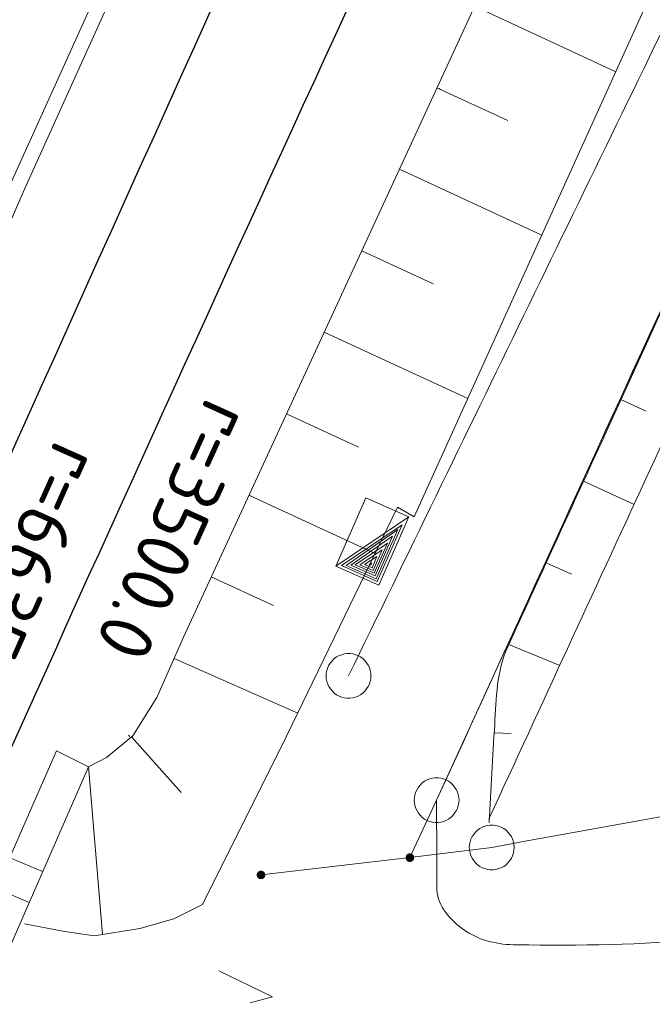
# Model space of a CAD drawing. Header units: metres. Extents: x 3425540 to 3446143, y 5432760 to 5444637.
# Tile 557 of 656: x 3437221 to 3437242, y 5444389 to 5444422. Entities that reach past the tile are written whole.
import ezdxf
from ezdxf.enums import TextEntityAlignment as Align

# ---------------------------------------------------------------- set-up
doc = ezdxf.new("R2010")
doc.units = ezdxf.units.M
for name, color, linetype, lineweight in [('B_Bestand', 9, 'Continuous', 18), ('B_Böschung', 9, 'Continuous', 18), ('B_Flurgrenzen', 9, 'Continuous', 18), ('B_Gleisachse', 9, 'Continuous', 25), ('Bestand Kabeltröge', 9, 'Continuous', 18)]:
    doc.layers.add(name, color=color, linetype=linetype, lineweight=lineweight)
doc.styles.get("Standard").update_dxf_attribs({"font": 'isocpeur.ttf'})

msp = doc.modelspace()

# ---------------------------------------------------------------- linework, layer by layer
at = {"layer": 'B_Bestand'}
for p, q in [((3437212.824, 5444397.096), (3437221.719, 5444393.32)), ((3437217.094, 5444382.729), (3437223.264, 5444396.818)), ((3437212.385, 5444396.063), (3437221.28, 5444392.287))]:
    msp.add_line(p, q, dxfattribs=at)
for points in [[(3437233.976, 5444405.177), (3437232.535, 5444405.81), (3437231.529, 5444403.521), (3437232.971, 5444402.888), (3437233.976, 5444405.177), (3437231.529, 5444403.521)], [(3437231.722, 5444403.544), (3437232.921, 5444403.018), (3437233.752, 5444404.91), (3437231.722, 5444403.544)], [(3437231.876, 5444403.551), (3437232.885, 5444403.108), (3437233.606, 5444404.748), (3437231.876, 5444403.551)], [(3437232.03, 5444403.559), (3437232.85, 5444403.199), (3437233.432, 5444404.524), (3437232.03, 5444403.559)], [(3437232.184, 5444403.567), (3437232.814, 5444403.29), (3437233.258, 5444404.299), (3437232.184, 5444403.567)], [(3437232.338, 5444403.575), (3437232.779, 5444403.381), (3437233.084, 5444404.074), (3437232.338, 5444403.575)], [(3437232.491, 5444403.582), (3437232.744, 5444403.471), (3437232.91, 5444403.85), (3437232.491, 5444403.582)], [(3437232.645, 5444403.59), (3437232.708, 5444403.562), (3437232.736, 5444403.625), (3437232.645, 5444403.59)], [(3437217.094, 5444382.729), (3437215.988, 5444383.228), (3437222.194, 5444397.353), (3437223.264, 5444396.818)]]:
    msp.add_lwpolyline(points, dxfattribs=at)
for points, knots in [([(3437355.504, 5444507.367), (3437349.307, 5444505.433), (3437343.11, 5444503.498), (3437336.913, 5444501.563), (3437333.494, 5444500.496), (3437330.037, 5444499.551), (3437326.597, 5444498.554), (3437322.372, 5444497.33), (3437318.143, 5444496.12), (3437313.917, 5444494.9), (3437311.903, 5444494.319), (3437309.941, 5444493.567), (3437307.899, 5444493.073), (3437306.235, 5444492.671), (3437304.536, 5444492.477), (3437302.848, 5444492.214), (3437300.735, 5444491.885), (3437298.619, 5444491.58), (3437296.508, 5444491.246), (3437295.106, 5444491.024), (3437293.715, 5444490.734), (3437292.317, 5444490.494), (3437290.754, 5444490.227), (3437289.16, 5444490.198), (3437287.589, 5444489.957), (3437286.253, 5444489.752), (3437284.986, 5444489.307), (3437283.72, 5444488.775), (3437281.909, 5444488.015), (3437280.276, 5444487.06), (3437278.777, 5444485.766), (3437277.575, 5444484.728), (3437276.568, 5444483.601), (3437275.66, 5444482.327), (3437274.01, 5444480.014), (3437272.342, 5444477.745), (3437271.173, 5444475.188), (3437265.416, 5444462.593), (3437259.741, 5444449.967), (3437253.979, 5444437.378), (3437247.621, 5444423.488), (3437241.263, 5444409.597), (3437234.905, 5444395.706)], [0, 0, 0, 0, 0.107881, 0.107881, 0.107881, 0.167404, 0.167404, 0.167404, 0.240499, 0.240499, 0.240499, 0.275337, 0.275337, 0.275337, 0.303717, 0.303717, 0.303717, 0.339242, 0.339242, 0.339242, 0.362828, 0.362828, 0.362828, 0.389185, 0.389185, 0.389185, 0.411594, 0.411594, 0.411594, 0.443649, 0.443649, 0.443649, 0.469358, 0.469358, 0.469358, 0.516065, 0.516065, 0.516065, 0.74614, 0.74614, 0.74614, 1, 1, 1, 1]), ([(3437294.915, 5444495.051), (3437293.267, 5444494.908), (3437291.619, 5444494.765), (3437289.971, 5444494.622), (3437288.745, 5444494.516), (3437287.535, 5444494.275), (3437286.318, 5444494.084), (3437285.345, 5444493.932), (3437284.38, 5444493.758), (3437283.416, 5444493.547), (3437282.516, 5444493.35), (3437281.674, 5444492.981), (3437280.837, 5444492.579), (3437279.93, 5444492.143), (3437279.091, 5444491.638), (3437278.258, 5444491.074), (3437277.406, 5444490.497), (3437276.615, 5444489.883), (3437275.894, 5444489.139), (3437274.844, 5444488.056), (3437273.932, 5444486.893), (3437273.207, 5444485.592), (3437270.401, 5444480.559), (3437267.698, 5444475.52), (3437265.255, 5444470.326), (3437257.992, 5444454.887), (3437251.133, 5444439.268), (3437243.671, 5444423.93), (3437239.767, 5444415.907), (3437235.864, 5444407.884), (3437231.96, 5444399.86)], [0, 0, 0, 0, 0.041354, 0.041354, 0.041354, 0.072123, 0.072123, 0.072123, 0.096716, 0.096716, 0.096716, 0.119671, 0.119671, 0.119671, 0.144554, 0.144554, 0.144554, 0.170011, 0.170011, 0.170011, 0.207092, 0.207092, 0.207092, 0.350529, 0.350529, 0.350529, 0.776942, 0.776942, 0.776942, 1, 1, 1, 1]), ([(3437234.905, 5444395.706), (3437234.906, 5444394.74), (3437234.908, 5444393.773), (3437234.909, 5444392.806), (3437234.91, 5444392.26), (3437235.261, 5444391.776), (3437235.768, 5444391.409), (3437236.357, 5444390.984), (3437236.961, 5444390.879), (3437237.595, 5444390.871), (3437239.671, 5444390.847), (3437241.763, 5444390.849), (3437243.828, 5444391.086), (3437247.884, 5444391.552), (3437251.951, 5444391.95), (3437255.972, 5444392.699), (3437263.12, 5444394.031), (3437270.16, 5444395.791), (3437277.301, 5444397.099), (3437281.518, 5444397.872), (3437285.727, 5444398.714), (3437289.981, 5444399.249), (3437295.676, 5444399.966), (3437301.372, 5444400.683), (3437307.067, 5444401.399)], [0, 0, 0, 0, 0.037765, 0.037765, 0.037765, 0.059121, 0.059121, 0.059121, 0.083922, 0.083922, 0.083922, 0.165138, 0.165138, 0.165138, 0.324669, 0.324669, 0.324669, 0.608269, 0.608269, 0.608269, 0.775747, 0.775747, 0.775747, 1, 1, 1, 1])]:
    msp.add_open_spline(points, degree=3, knots=knots, dxfattribs=at)
at = {"layer": 'B_Böschung'}
for p, q in [((3437236.174, 5444422.238), (3437240.898, 5444420.052)), ((3437234.916, 5444419.514), (3437237.289, 5444418.418)), ((3437235.038, 5444419.456), (3437234.977, 5444419.485)), ((3437233.658, 5444416.791), (3437238.423, 5444414.589)), ((3437233.77, 5444416.738), (3437233.658, 5444416.79)), ((3437232.4, 5444414.067), (3437234.793, 5444412.962)), ((3437232.502, 5444414.019), (3437232.451, 5444414.043)), ((3437231.234, 5444411.3), (3437231.141, 5444411.343)), ((3437231.142, 5444411.344), (3437235.947, 5444409.124)), ((3437241.07, 5444409.093), (3437241.919, 5444408.704)), ((3437229.884, 5444408.62), (3437232.296, 5444407.506)), ((3437229.966, 5444408.581), (3437229.925, 5444408.6)), ((3437239.82, 5444406.366), (3437241.51, 5444405.592)), ((3437228.625, 5444405.897), (3437232.844, 5444403.948)), ((3437228.698, 5444405.862), (3437228.625, 5444405.896)), ((3437238.57, 5444403.638), (3437239.412, 5444403.256)), ((3437227.367, 5444403.174), (3437229.452, 5444402.21)), ((3437227.418, 5444403.149), (3437227.392, 5444403.161)), ((3437237.32, 5444400.911), (3437239.022, 5444400.208)), ((3437226.122, 5444400.444), (3437230.264, 5444398.615)), ((3437226.128, 5444400.441), (3437226.122, 5444400.443)), ((3437224.6, 5444397.873), (3437224.639, 5444397.836)), ((3437224.7, 5444397.817), (3437226.362, 5444395.965)), ((3437236.83, 5444397.957), (3437237.395, 5444397.933)), ((3437223.264, 5444396.818), (3437223.727, 5444391.223)), ((3437236.657, 5444394.962), (3437236.665, 5444395.108))]:
    msp.add_line(p, q, dxfattribs=at)
for points in [[(3437272.382, 5444498.026), (3437263.199, 5444479.919), (3437254.262, 5444460.749), (3437237.131, 5444424.308), (3437226.435, 5444401.156), (3437225.55, 5444399.142), (3437224.745, 5444397.854), (3437223.859, 5444397.129), (3437223.264, 5444396.818)], [(3437276.56, 5444495.692), (3437276.801, 5444494.403), (3437276.56, 5444493.517), (3437274.869, 5444490.215), (3437263.523, 5444468.007), (3437247.344, 5444434.281), (3437234.156, 5444405.17), (3437233.592, 5444405.493), (3437229.889, 5444397.841), (3437227.076, 5444392.219), (3437226.11, 5444391.736), (3437224.983, 5444391.414), (3437223.453, 5444391.172), (3437222.406, 5444391.333), (3437221.118, 5444391.575)]]:
    msp.add_lwpolyline(points, dxfattribs=at)
for points, knots in [([(3437236.573, 5444511.625), (3437235.987, 5444511.447), (3437235.402, 5444511.269), (3437234.816, 5444511.09), (3437233.799, 5444510.781), (3437233.092, 5444509.776), (3437232.524, 5444508.874), (3437231.98, 5444508.011), (3437231.462, 5444507.136), (3437230.92, 5444506.275), (3437230.39, 5444505.432), (3437229.841, 5444504.602), (3437229.315, 5444503.753), (3437228.816, 5444502.947), (3437228.443, 5444502.065), (3437228.169, 5444501.155), (3437227.667, 5444499.486), (3437227.25, 5444497.808), (3437226.871, 5444496.111), (3437226.542, 5444494.637), (3437226.228, 5444493.162), (3437225.954, 5444491.679), (3437225.692, 5444490.266), (3437225.683, 5444488.815), (3437225.419, 5444487.399), (3437225.125, 5444485.822), (3437224.668, 5444484.29), (3437224.2, 5444482.751), (3437223.835, 5444481.551), (3437223.459, 5444480.367), (3437222.901, 5444479.235), (3437222.084, 5444477.576), (3437221.07, 5444476.066), (3437219.998, 5444474.573), (3437218.446, 5444472.414), (3437216.921, 5444470.255), (3437215.191, 5444468.244), (3437213.542, 5444466.327), (3437211.871, 5444464.437), (3437210.149, 5444462.589), (3437207.772, 5444460.04), (3437205.407, 5444457.481), (3437202.985, 5444454.975), (3437200.269, 5444452.165), (3437197.527, 5444449.379), (3437194.811, 5444446.568), (3437191.67, 5444443.317), (3437188.528, 5444440.065), (3437185.415, 5444436.786), (3437183.645, 5444434.922), (3437181.905, 5444433.029), (3437180.156, 5444431.146), (3437178.77, 5444429.654), (3437177.423, 5444428.126), (3437176.031, 5444426.637), (3437173.877, 5444424.333), (3437171.542, 5444422.214), (3437169.231, 5444420.065), (3437167.118, 5444418.101), (3437164.962, 5444416.2), (3437162.75, 5444414.344), (3437160.822, 5444412.727), (3437158.824, 5444411.212), (3437156.715, 5444409.835), (3437154.672, 5444408.502), (3437152.588, 5444407.254), (3437150.451, 5444406.09), (3437148.019, 5444404.765), (3437145.537, 5444403.537), (3437143.117, 5444402.193), (3437140.764, 5444400.887), (3437138.441, 5444399.527), (3437136.089, 5444398.219), (3437133.093, 5444396.554), (3437130.093, 5444394.899), (3437127.033, 5444393.353), (3437123.89, 5444391.766), (3437120.646, 5444390.391), (3437117.484, 5444388.844), (3437115.335, 5444387.793), (3437113.191, 5444386.734), (3437111.066, 5444385.635), (3437110.448, 5444385.316), (3437109.846, 5444384.968), (3437109.233, 5444384.641), (3437107.625, 5444383.785), (3437105.888, 5444383.164), (3437104.344, 5444382.195), (3437103.344, 5444381.568), (3437102.358, 5444380.92), (3437101.364, 5444380.284), (3437100.525, 5444379.748), (3437099.686, 5444379.211), (3437098.843, 5444378.679), (3437098.11, 5444378.217), (3437097.288, 5444377.92), (3437096.475, 5444377.609), (3437095.394, 5444377.195), (3437094.306, 5444376.828), (3437093.19, 5444376.539), (3437092.159, 5444376.272), (3437091.089, 5444376.194), (3437090.058, 5444375.928), (3437089.722, 5444375.842), (3437089.395, 5444375.731), (3437089.065, 5444375.622), (3437088.434, 5444375.414), (3437087.778, 5444375.265), (3437087.231, 5444374.858), (3437086.635, 5444374.416), (3437086.283, 5444373.771), (3437085.78, 5444373.253), (3437085.265, 5444372.723), (3437084.827, 5444372.137), (3437084.18, 5444371.722), (3437083.172, 5444371.076), (3437082.013, 5444370.934), (3437080.887, 5444370.694), (3437080, 5444370.505), (3437079.108, 5444370.359), (3437078.223, 5444370.164), (3437077.298, 5444369.961), (3437076.36, 5444369.808), (3437075.48, 5444369.437), (3437074.918, 5444369.2), (3437074.406, 5444368.886), (3437073.875, 5444368.596), (3437073.333, 5444368.3), (3437072.71, 5444368.111), (3437072.271, 5444367.679), (3437072.074, 5444367.485), (3437071.876, 5444367.291), (3437071.679, 5444367.097)], [0, 0, 0, 0, 0.008033, 0.008033, 0.008033, 0.021976, 0.021976, 0.021976, 0.035334, 0.035334, 0.035334, 0.048409, 0.048409, 0.048409, 0.060828, 0.060828, 0.060828, 0.083607, 0.083607, 0.083607, 0.103402, 0.103402, 0.103402, 0.122267, 0.122267, 0.122267, 0.143283, 0.143283, 0.143283, 0.159677, 0.159677, 0.159677, 0.183697, 0.183697, 0.183697, 0.218457, 0.218457, 0.218457, 0.251593, 0.251593, 0.251593, 0.297317, 0.297317, 0.297317, 0.348601, 0.348601, 0.348601, 0.407924, 0.407924, 0.407924, 0.441651, 0.441651, 0.441651, 0.46838, 0.46838, 0.46838, 0.50974, 0.50974, 0.50974, 0.54755, 0.54755, 0.54755, 0.580499, 0.580499, 0.580499, 0.612418, 0.612418, 0.612418, 0.648742, 0.648742, 0.648742, 0.684053, 0.684053, 0.684053, 0.729017, 0.729017, 0.729017, 0.775203, 0.775203, 0.775203, 0.806586, 0.806586, 0.806586, 0.815706, 0.815706, 0.815706, 0.839616, 0.839616, 0.839616, 0.855099, 0.855099, 0.855099, 0.86817, 0.86817, 0.86817, 0.879535, 0.879535, 0.879535, 0.894645, 0.894645, 0.894645, 0.908602, 0.908602, 0.908602, 0.913146, 0.913146, 0.913146, 0.921836, 0.921836, 0.921836, 0.931299, 0.931299, 0.931299, 0.940984, 0.940984, 0.940984, 0.956072, 0.956072, 0.956072, 0.967952, 0.967952, 0.967952, 0.980363, 0.980363, 0.980363, 0.988288, 0.988288, 0.988288, 0.996369, 0.996369, 0.996369, 1, 1, 1, 1]), ([(3437236.66, 5444510.32), (3437236.635, 5444509.836), (3437236.609, 5444509.352), (3437236.584, 5444508.868), (3437236.549, 5444508.2), (3437236.153, 5444507.598), (3437235.972, 5444506.957), (3437235.795, 5444506.33), (3437235.756, 5444505.662), (3437235.514, 5444505.046), (3437235.219, 5444504.295), (3437234.756, 5444503.635), (3437234.292, 5444502.983), (3437233.709, 5444502.165), (3437233.117, 5444501.356), (3437232.535, 5444500.538), (3437231.993, 5444499.778), (3437231.458, 5444499.017), (3437230.93, 5444498.245), (3437230.407, 5444497.481), (3437230.053, 5444496.619), (3437229.784, 5444495.723), (3437229.557, 5444494.967), (3437229.417, 5444494.205), (3437229.326, 5444493.43), (3437229.242, 5444492.719), (3437229.27, 5444491.999), (3437229.173, 5444491.29), (3437229.032, 5444490.26), (3437228.853, 5444489.237), (3437228.562, 5444488.234), (3437228.059, 5444486.503), (3437227.49, 5444484.814), (3437226.883, 5444483.123), (3437226.522, 5444482.12), (3437226.153, 5444481.126), (3437225.737, 5444480.143), (3437225.025, 5444478.461), (3437224.178, 5444476.853), (3437223.293, 5444475.252), (3437222.64, 5444474.071), (3437222.001, 5444472.878), (3437221.158, 5444471.83), (3437220.397, 5444470.884), (3437219.632, 5444469.943), (3437218.866, 5444469.002), (3437218.077, 5444468.034), (3437217.286, 5444467.067), (3437216.498, 5444466.098), (3437215.657, 5444465.065), (3437214.818, 5444464.028), (3437214.07, 5444462.923), (3437213.383, 5444461.909), (3437212.809, 5444460.827), (3437212.16, 5444459.79), (3437211.387, 5444458.556), (3437210.671, 5444457.286), (3437209.792, 5444456.121), (3437208.809, 5444454.819), (3437207.716, 5444453.616), (3437206.66, 5444452.377), (3437205.675, 5444451.223), (3437204.722, 5444450.044), (3437203.68, 5444448.938), (3437202.285, 5444447.458), (3437200.753, 5444446.123), (3437199.257, 5444444.75), (3437198.22, 5444443.799), (3437197.157, 5444442.877), (3437196.125, 5444441.922), (3437195.279, 5444441.14), (3437194.511, 5444440.274), (3437193.68, 5444439.477), (3437192.69, 5444438.528), (3437191.53, 5444437.767), (3437190.548, 5444436.802), (3437189.916, 5444436.181), (3437189.342, 5444435.51), (3437188.791, 5444434.815), (3437188.077, 5444433.915), (3437187.364, 5444433.019), (3437186.728, 5444432.064), (3437186.156, 5444431.205), (3437185.615, 5444430.328), (3437185.048, 5444429.466), (3437184.422, 5444428.516), (3437183.791, 5444427.571), (3437183.138, 5444426.637), (3437182.453, 5444425.658), (3437181.691, 5444424.731), (3437180.846, 5444423.886), (3437179.945, 5444422.986), (3437179.028, 5444422.108), (3437178.107, 5444421.23), (3437176.893, 5444420.074), (3437175.682, 5444418.919), (3437174.44, 5444417.791), (3437173.054, 5444416.533), (3437171.554, 5444415.41), (3437170.009, 5444414.352), (3437166.664, 5444412.062), (3437163.289, 5444409.838), (3437159.848, 5444407.704), (3437156.229, 5444405.46), (3437152.599, 5444403.241), (3437148.938, 5444401.066), (3437146.064, 5444399.359), (3437143.176, 5444397.678), (3437140.229, 5444396.099), (3437136.621, 5444394.167), (3437132.889, 5444392.486), (3437129.251, 5444390.613), (3437126.859, 5444389.382), (3437124.467, 5444388.154), (3437122.146, 5444386.792), (3437121.018, 5444386.13), (3437119.966, 5444385.352), (3437118.861, 5444384.653), (3437117.863, 5444384.023), (3437116.873, 5444383.386), (3437115.824, 5444382.834), (3437114.281, 5444382.022), (3437112.655, 5444381.407), (3437111.012, 5444380.847), (3437109.662, 5444380.388), (3437108.313, 5444379.929), (3437106.963, 5444379.47), (3437105.461, 5444378.96), (3437103.957, 5444378.453), (3437102.455, 5444377.942), (3437101.492, 5444377.615), (3437100.562, 5444377.199), (3437099.629, 5444376.795), (3437098.343, 5444376.238), (3437097.19, 5444375.406), (3437095.885, 5444374.885), (3437094.043, 5444374.149), (3437092.154, 5444373.559), (3437090.24, 5444373.055), (3437088.462, 5444372.587), (3437086.675, 5444372.164), (3437084.9, 5444371.688), (3437083.41, 5444371.289), (3437081.924, 5444370.88), (3437080.441, 5444370.454), (3437079.727, 5444370.249), (3437079.011, 5444370.046), (3437078.322, 5444369.769), (3437075.979, 5444368.827), (3437073.637, 5444367.885), (3437071.294, 5444366.942)], [0, 0, 0, 0, 0.006334, 0.006334, 0.006334, 0.015075, 0.015075, 0.015075, 0.023636, 0.023636, 0.023636, 0.034081, 0.034081, 0.034081, 0.047196, 0.047196, 0.047196, 0.059389, 0.059389, 0.059389, 0.071457, 0.071457, 0.071457, 0.081643, 0.081643, 0.081643, 0.090989, 0.090989, 0.090989, 0.104565, 0.104565, 0.104565, 0.128, 0.128, 0.128, 0.141908, 0.141908, 0.141908, 0.165726, 0.165726, 0.165726, 0.183297, 0.183297, 0.183297, 0.199154, 0.199154, 0.199154, 0.215477, 0.215477, 0.215477, 0.232889, 0.232889, 0.232889, 0.248873, 0.248873, 0.248873, 0.267896, 0.267896, 0.267896, 0.28916, 0.28916, 0.28916, 0.308983, 0.308983, 0.308983, 0.335517, 0.335517, 0.335517, 0.3539, 0.3539, 0.3539, 0.368962, 0.368962, 0.368962, 0.386905, 0.386905, 0.386905, 0.398459, 0.398459, 0.398459, 0.413439, 0.413439, 0.413439, 0.426916, 0.426916, 0.426916, 0.441786, 0.441786, 0.441786, 0.457384, 0.457384, 0.457384, 0.474004, 0.474004, 0.474004, 0.495904, 0.495904, 0.495904, 0.520338, 0.520338, 0.520338, 0.573234, 0.573234, 0.573234, 0.628865, 0.628865, 0.628865, 0.67254, 0.67254, 0.67254, 0.726002, 0.726002, 0.726002, 0.761144, 0.761144, 0.761144, 0.778221, 0.778221, 0.778221, 0.793642, 0.793642, 0.793642, 0.816321, 0.816321, 0.816321, 0.834951, 0.834951, 0.834951, 0.855687, 0.855687, 0.855687, 0.868973, 0.868973, 0.868973, 0.887282, 0.887282, 0.887282, 0.913133, 0.913133, 0.913133, 0.937145, 0.937145, 0.937145, 0.957299, 0.957299, 0.957299, 0.967001, 0.967001, 0.967001, 1, 1, 1, 1]), ([(3437227.352, 5444502.277), (3437227.535, 5444502.232), (3437227.718, 5444502.186), (3437227.901, 5444502.14), (3437228.145, 5444502.079), (3437228.334, 5444501.729), (3437228.278, 5444501.488), (3437228.152, 5444500.951), (3437227.939, 5444500.418), (3437227.8, 5444499.875), (3437227.569, 5444498.97), (3437227.327, 5444498.067), (3437227.111, 5444497.157), (3437226.861, 5444496.105), (3437226.631, 5444495.05), (3437226.411, 5444493.991), (3437226.156, 5444492.764), (3437225.936, 5444491.532), (3437225.761, 5444490.291), (3437225.698, 5444489.844), (3437225.683, 5444489.391), (3437225.629, 5444488.942), (3437225.543, 5444488.235), (3437225.432, 5444487.533), (3437225.306, 5444486.831), (3437225.121, 5444485.802), (3437224.83, 5444484.803), (3437224.516, 5444483.8), (3437224.253, 5444482.959), (3437223.931, 5444482.149), (3437223.448, 5444481.399), (3437223.116, 5444480.884), (3437222.736, 5444480.426), (3437222.316, 5444479.993), (3437220.963, 5444478.6), (3437219.536, 5444477.29), (3437218.203, 5444475.884), (3437216.928, 5444474.54), (3437215.662, 5444473.189), (3437214.431, 5444471.801), (3437212.84, 5444470.008), (3437211.321, 5444468.157), (3437209.835, 5444466.278), (3437209.154, 5444465.417), (3437208.567, 5444464.487), (3437207.89, 5444463.621), (3437206.635, 5444462.017), (3437205.333, 5444460.452), (3437203.912, 5444458.989), (3437202.676, 5444457.717), (3437201.406, 5444456.487), (3437200.105, 5444455.284), (3437198.529, 5444453.828), (3437196.94, 5444452.388), (3437195.338, 5444450.961), (3437193.459, 5444449.287), (3437191.47, 5444447.743), (3437189.585, 5444446.07), (3437188.483, 5444445.092), (3437187.45, 5444444.04), (3437186.498, 5444442.914), (3437185.434, 5444441.656), (3437184.511, 5444440.29), (3437183.446, 5444439.037), (3437181.974, 5444437.306), (3437180.497, 5444435.578), (3437178.998, 5444433.868), (3437177.706, 5444432.394), (3437176.436, 5444430.899), (3437175.088, 5444429.476), (3437173.351, 5444427.643), (3437171.598, 5444425.827), (3437169.851, 5444424.004), (3437168.368, 5444422.457), (3437166.897, 5444420.901), (3437165.393, 5444419.372), (3437164.035, 5444417.991), (3437162.397, 5444416.923), (3437160.866, 5444415.736), (3437159.393, 5444414.595), (3437157.938, 5444413.439), (3437156.407, 5444412.373), (3437154.817, 5444411.266), (3437153.139, 5444410.303), (3437151.461, 5444409.339), (3437148.314, 5444407.531), (3437145.057, 5444405.92), (3437141.926, 5444404.089), (3437139.509, 5444402.676), (3437137.258, 5444400.987), (3437134.827, 5444399.595), (3437133.009, 5444398.554), (3437131.16, 5444397.575), (3437129.313, 5444396.584), (3437128.181, 5444395.977), (3437127.047, 5444395.4), (3437125.884, 5444394.834), (3437124.694, 5444394.256), (3437123.412, 5444393.923), (3437122.111, 5444393.702), (3437121.477, 5444393.594), (3437120.828, 5444393.619), (3437120.191, 5444393.668), (3437119.135, 5444393.75), (3437117.971, 5444393.726), (3437117.07, 5444394.285), (3437116.738, 5444394.491), (3437116.407, 5444394.697), (3437116.075, 5444394.903)], [0, 0, 0, 0, 0.00345, 0.00345, 0.00345, 0.008043, 0.008043, 0.008043, 0.018302, 0.018302, 0.018302, 0.0354, 0.0354, 0.0354, 0.055172, 0.055172, 0.055172, 0.07808, 0.07808, 0.07808, 0.086345, 0.086345, 0.086345, 0.099367, 0.099367, 0.099367, 0.118467, 0.118467, 0.118467, 0.134491, 0.134491, 0.134491, 0.145498, 0.145498, 0.145498, 0.18095, 0.18095, 0.18095, 0.214846, 0.214846, 0.214846, 0.258661, 0.258661, 0.258661, 0.27874, 0.27874, 0.27874, 0.315972, 0.315972, 0.315972, 0.348365, 0.348365, 0.348365, 0.387607, 0.387607, 0.387607, 0.433652, 0.433652, 0.433652, 0.460572, 0.460572, 0.460572, 0.49066, 0.49066, 0.49066, 0.532244, 0.532244, 0.532244, 0.568101, 0.568101, 0.568101, 0.614287, 0.614287, 0.614287, 0.653489, 0.653489, 0.653489, 0.688896, 0.688896, 0.688896, 0.722952, 0.722952, 0.722952, 0.758335, 0.758335, 0.758335, 0.824709, 0.824709, 0.824709, 0.875942, 0.875942, 0.875942, 0.914252, 0.914252, 0.914252, 0.937728, 0.937728, 0.937728, 0.961748, 0.961748, 0.961748, 0.973458, 0.973458, 0.973458, 0.992858, 0.992858, 0.992858, 1, 1, 1, 1]), ([(3437223.972, 5444499.524), (3437224.24, 5444499.516), (3437224.507, 5444499.507), (3437224.775, 5444499.498), (3437225.003, 5444499.491), (3437225.181, 5444499.3), (3437225.324, 5444499.087), (3437225.563, 5444498.731), (3437225.654, 5444498.37), (3437225.666, 5444497.989), (3437225.68, 5444497.522), (3437225.682, 5444497.038), (3437225.564, 5444496.582), (3437225.326, 5444495.662), (3437225.086, 5444494.746), (3437224.809, 5444493.838), (3437224.424, 5444492.578), (3437224.027, 5444491.323), (3437223.643, 5444490.064), (3437223.318, 5444489), (3437223.061, 5444487.916), (3437222.723, 5444486.853), (3437222.372, 5444485.749), (3437221.794, 5444484.737), (3437221.214, 5444483.731), (3437220.323, 5444482.185), (3437219.407, 5444480.673), (3437218.403, 5444479.202), (3437217.431, 5444477.778), (3437216.462, 5444476.356), (3437215.362, 5444475.032), (3437213.624, 5444472.941), (3437211.831, 5444470.9), (3437210.081, 5444468.822), (3437208.246, 5444466.642), (3437206.549, 5444464.349), (3437204.628, 5444462.235), (3437203.629, 5444461.136), (3437202.484, 5444460.189), (3437201.38, 5444459.199), (3437199.806, 5444457.788), (3437198.232, 5444456.378), (3437196.648, 5444454.979), (3437195.493, 5444453.96), (3437194.306, 5444452.979), (3437193.149, 5444451.96), (3437191.328, 5444450.356), (3437189.583, 5444448.671), (3437187.902, 5444446.917), (3437186.486, 5444445.441), (3437185.125, 5444443.923), (3437183.796, 5444442.37), (3437182.391, 5444440.729), (3437180.98, 5444439.094), (3437179.647, 5444437.395), (3437178.488, 5444435.917), (3437177.344, 5444434.427), (3437176.189, 5444432.946), (3437174.972, 5444431.386), (3437173.751, 5444429.83), (3437172.519, 5444428.28), (3437171.592, 5444427.115), (3437170.53, 5444426.069), (3437169.467, 5444425.021), (3437167.87, 5444423.448), (3437166.223, 5444421.949), (3437164.476, 5444420.543), (3437161.752, 5444418.351), (3437158.955, 5444416.288), (3437156.039, 5444414.367), (3437153.13, 5444412.452), (3437150.212, 5444410.569), (3437147.191, 5444408.844), (3437144.046, 5444407.049), (3437140.884, 5444405.292), (3437137.711, 5444403.547), (3437135.039, 5444402.078), (3437132.376, 5444400.6), (3437129.652, 5444399.225), (3437127.717, 5444398.249), (3437125.706, 5444397.449), (3437123.718, 5444396.583), (3437122.767, 5444396.169), (3437121.857, 5444395.783), (3437120.838, 5444395.416), (3437120.303, 5444395.224), (3437119.763, 5444395.175), (3437119.226, 5444395.176), (3437118.86, 5444395.177), (3437118.491, 5444395.21), (3437118.128, 5444395.348), (3437117.812, 5444395.469), (3437117.532, 5444395.598), (3437117.237, 5444395.725), (3437117.007, 5444395.824), (3437116.78, 5444395.938), (3437116.551, 5444396.034), (3437116.338, 5444396.124), (3437116.036, 5444396.055), (3437115.865, 5444395.897), (3437115.716, 5444395.76), (3437115.568, 5444395.623), (3437115.419, 5444395.485)], [0, 0, 0, 0, 0.005048, 0.005048, 0.005048, 0.009358, 0.009358, 0.009358, 0.016584, 0.016584, 0.016584, 0.025449, 0.025449, 0.025449, 0.043332, 0.043332, 0.043332, 0.068153, 0.068153, 0.068153, 0.089142, 0.089142, 0.089142, 0.110931, 0.110931, 0.110931, 0.144426, 0.144426, 0.144426, 0.176857, 0.176857, 0.176857, 0.228081, 0.228081, 0.228081, 0.281815, 0.281815, 0.281815, 0.309752, 0.309752, 0.309752, 0.349594, 0.349594, 0.349594, 0.378633, 0.378633, 0.378633, 0.424363, 0.424363, 0.424363, 0.462861, 0.462861, 0.462861, 0.503567, 0.503567, 0.503567, 0.538975, 0.538975, 0.538975, 0.576278, 0.576278, 0.576278, 0.604334, 0.604334, 0.604334, 0.646469, 0.646469, 0.646469, 0.712171, 0.712171, 0.712171, 0.777712, 0.777712, 0.777712, 0.845951, 0.845951, 0.845951, 0.903414, 0.903414, 0.903414, 0.944231, 0.944231, 0.944231, 0.963757, 0.963757, 0.963757, 0.973998, 0.973998, 0.973998, 0.980982, 0.980982, 0.980982, 0.987061, 0.987061, 0.987061, 0.991789, 0.991789, 0.991789, 0.996185, 0.996185, 0.996185, 1, 1, 1, 1]), ([(3437236.657, 5444394.962), (3437236.72, 5444396.056), (3437236.784, 5444397.15), (3437236.847, 5444398.244), (3437236.897, 5444399.111), (3437236.913, 5444400.024), (3437237.275, 5444400.813), (3437238.321, 5444403.096), (3437239.368, 5444405.379), (3437240.414, 5444407.662), (3437247.101, 5444422.253), (3437253.788, 5444436.843), (3437260.476, 5444451.433), (3437263.639, 5444458.333), (3437267.202, 5444465.043), (3437270.508, 5444471.874), (3437270.928, 5444472.743), (3437271.329, 5444473.62), (3437271.745, 5444474.491), (3437272.418, 5444475.9), (3437273.138, 5444477.279), (3437273.933, 5444478.63), (3437274.586, 5444479.739), (3437275.401, 5444480.725), (3437276.216, 5444481.723), (3437277.008, 5444482.694), (3437277.828, 5444483.614), (3437278.737, 5444484.483), (3437279.512, 5444485.225), (3437280.36, 5444485.843), (3437281.258, 5444486.434), (3437282.411, 5444487.193), (3437283.556, 5444487.983), (3437284.865, 5444488.369), (3437285.832, 5444488.655), (3437286.8, 5444488.94), (3437287.767, 5444489.225)], [0, 0, 0, 0, 0.029938, 0.029938, 0.029938, 0.053655, 0.053655, 0.053655, 0.122264, 0.122264, 0.122264, 0.560741, 0.560741, 0.560741, 0.768098, 0.768098, 0.768098, 0.794458, 0.794458, 0.794458, 0.837093, 0.837093, 0.837093, 0.872101, 0.872101, 0.872101, 0.906142, 0.906142, 0.906142, 0.935172, 0.935172, 0.935172, 0.972447, 0.972447, 0.972447, 1, 1, 1, 1]), ([(3437236.665, 5444395.108), (3437240.152, 5444402.654), (3437243.639, 5444410.2), (3437247.126, 5444417.746), (3437251.816, 5444427.895), (3437256.534, 5444438.03), (3437261.244, 5444448.169), (3437264.183, 5444454.496), (3437267.159, 5444460.804), (3437270.128, 5444467.117), (3437271.052, 5444469.081), (3437272.02, 5444471.023), (3437272.982, 5444472.969), (3437273.639, 5444474.3), (3437274.352, 5444475.597), (3437275.122, 5444476.871), (3437275.723, 5444477.866), (3437276.436, 5444478.774), (3437277.168, 5444479.678), (3437277.963, 5444480.66), (3437278.797, 5444481.589), (3437279.689, 5444482.486), (3437280.446, 5444483.248), (3437281.26, 5444483.934), (3437282.114, 5444484.579), (3437283.187, 5444485.39), (3437284.447, 5444485.909), (3437285.529, 5444486.711), (3437286.163, 5444487.181), (3437286.806, 5444487.661), (3437287.289, 5444488.281), (3437287.511, 5444488.567), (3437287.733, 5444488.852), (3437287.955, 5444489.137)], [0, 0, 0, 0, 0.230301, 0.230301, 0.230301, 0.540031, 0.540031, 0.540031, 0.733292, 0.733292, 0.733292, 0.793419, 0.793419, 0.793419, 0.834517, 0.834517, 0.834517, 0.866594, 0.866594, 0.866594, 0.901443, 0.901443, 0.901443, 0.931025, 0.931025, 0.931025, 0.968204, 0.968204, 0.968204, 0.989984, 0.989984, 0.989984, 1, 1, 1, 1]), ([(3437223.202, 5444481.039), (3437222.737, 5444480.18), (3437222.272, 5444479.321), (3437221.807, 5444478.462), (3437221.087, 5444477.132), (3437220.181, 5444475.908), (3437219.235, 5444474.723), (3437218.073, 5444473.268), (3437216.889, 5444471.838), (3437215.669, 5444470.434), (3437213.717, 5444468.19), (3437211.769, 5444465.946), (3437209.77, 5444463.744), (3437208.67, 5444462.532), (3437207.558, 5444461.332), (3437206.419, 5444460.156), (3437204.269, 5444457.938), (3437202.091, 5444455.749), (3437199.903, 5444453.569), (3437195.611, 5444449.292), (3437191.216, 5444445.122), (3437186.914, 5444440.852), (3437184.8, 5444438.754), (3437182.719, 5444436.622), (3437180.752, 5444434.384), (3437178.725, 5444432.078), (3437176.851, 5444429.646), (3437174.854, 5444427.316), (3437173.612, 5444425.867), (3437172.354, 5444424.433), (3437171.088, 5444423.003), (3437170.09, 5444421.876), (3437169.056, 5444420.789), (3437167.967, 5444419.743), (3437166.814, 5444418.636), (3437165.559, 5444417.653), (3437164.263, 5444416.724), (3437163.083, 5444415.879), (3437161.833, 5444415.14), (3437160.662, 5444414.288), (3437159.047, 5444413.114), (3437157.508, 5444411.832), (3437155.882, 5444410.67), (3437153.98, 5444409.311), (3437152.047, 5444408), (3437150.086, 5444406.725), (3437148.789, 5444405.882), (3437147.485, 5444405.056), (3437146.142, 5444404.289), (3437144.208, 5444403.185), (3437142.246, 5444402.136), (3437140.277, 5444401.098), (3437137.078, 5444399.411), (3437133.818, 5444397.839), (3437130.614, 5444396.166), (3437129.207, 5444395.431), (3437127.903, 5444394.521), (3437126.499, 5444393.764), (3437125.711, 5444393.339), (3437124.886, 5444393.024), (3437124.03, 5444392.735), (3437123.186, 5444392.45), (3437122.327, 5444392.285), (3437121.458, 5444392.152), (3437120.769, 5444392.047), (3437120.059, 5444392.04), (3437119.366, 5444392.118), (3437118.378, 5444392.23), (3437117.456, 5444392.575), (3437116.519, 5444393.01), (3437116.049, 5444393.228), (3437115.668, 5444393.437), (3437115.319, 5444393.902), (3437115.102, 5444394.191), (3437115.014, 5444394.502), (3437115.06, 5444394.794), (3437115.082, 5444394.934), (3437115.128, 5444395.092), (3437115.216, 5444395.211), (3437115.284, 5444395.303), (3437115.351, 5444395.394), (3437115.419, 5444395.485)], [0, 0, 0, 0, 0.02016, 0.02016, 0.02016, 0.051382, 0.051382, 0.051382, 0.089757, 0.089757, 0.089757, 0.15112, 0.15112, 0.15112, 0.184896, 0.184896, 0.184896, 0.24864, 0.24864, 0.24864, 0.373701, 0.373701, 0.373701, 0.435161, 0.435161, 0.435161, 0.498494, 0.498494, 0.498494, 0.537886, 0.537886, 0.537886, 0.568936, 0.568936, 0.568936, 0.601811, 0.601811, 0.601811, 0.631721, 0.631721, 0.631721, 0.672965, 0.672965, 0.672965, 0.7212, 0.7212, 0.7212, 0.753093, 0.753093, 0.753093, 0.799028, 0.799028, 0.799028, 0.873667, 0.873667, 0.873667, 0.906447, 0.906447, 0.906447, 0.92485, 0.92485, 0.92485, 0.942994, 0.942994, 0.942994, 0.957388, 0.957388, 0.957388, 0.977914, 0.977914, 0.977914, 0.988201, 0.988201, 0.988201, 0.994591, 0.994591, 0.994591, 0.997654, 0.997654, 0.997654, 1, 1, 1, 1]), ([(3437223.1, 5444480.901), (3437222.652, 5444480.409), (3437222.204, 5444479.917), (3437221.756, 5444479.425), (3437221.222, 5444478.839), (3437220.621, 5444478.318), (3437220.061, 5444477.756), (3437219.388, 5444477.082), (3437218.714, 5444476.41), (3437218.052, 5444475.725), (3437217.408, 5444475.058), (3437216.778, 5444474.378), (3437216.15, 5444473.696), (3437215.552, 5444473.047), (3437214.958, 5444472.394), (3437214.372, 5444471.734), (3437213.773, 5444471.06), (3437213.188, 5444470.375), (3437212.607, 5444469.686), (3437211.888, 5444468.834), (3437211.179, 5444467.975), (3437210.489, 5444467.1), (3437209.987, 5444466.465), (3437209.501, 5444465.818), (3437209.016, 5444465.17), (3437208.62, 5444464.642), (3437208.247, 5444464.098), (3437207.85, 5444463.57), (3437207.384, 5444462.952), (3437206.891, 5444462.356), (3437206.393, 5444461.762), (3437205.684, 5444460.918), (3437204.962, 5444460.088), (3437204.201, 5444459.29), (3437203.157, 5444458.196), (3437202.086, 5444457.134), (3437200.982, 5444456.103), (3437199.879, 5444455.073), (3437198.77, 5444454.051), (3437197.651, 5444453.039), (3437196.566, 5444452.059), (3437195.474, 5444451.086), (3437194.375, 5444450.121), (3437193.267, 5444449.149), (3437192.108, 5444448.239), (3437190.987, 5444447.281), (3437189.801, 5444446.269), (3437188.548, 5444445.307), (3437187.559, 5444444.103), (3437186.612, 5444442.95), (3437185.667, 5444441.796), (3437184.721, 5444440.642), (3437183.944, 5444439.694), (3437183.168, 5444438.745), (3437182.39, 5444437.797), (3437181.648, 5444436.893), (3437180.868, 5444436.021), (3437180.103, 5444435.136), (3437179.132, 5444434.014), (3437178.161, 5444432.892), (3437177.176, 5444431.781), (3437176.055, 5444430.517), (3437174.907, 5444429.278), (3437173.739, 5444428.058), (3437172.951, 5444427.236), (3437172.163, 5444426.414), (3437171.375, 5444425.592), (3437170.257, 5444424.426), (3437169.14, 5444423.259), (3437168.023, 5444422.092), (3437167.075, 5444421.102), (3437166.151, 5444420.091), (3437165.16, 5444419.141), (3437163.961, 5444417.992), (3437162.579, 5444417.062), (3437161.27, 5444416.045), (3437160.178, 5444415.197), (3437159.087, 5444414.348), (3437157.982, 5444413.515), (3437156.958, 5444412.743), (3437155.908, 5444412.009), (3437154.821, 5444411.328), (3437153.872, 5444410.734), (3437152.91, 5444410.165), (3437151.937, 5444409.612), (3437151.026, 5444409.095), (3437150.115, 5444408.577), (3437149.196, 5444408.074), (3437147.996, 5444407.418), (3437146.785, 5444406.781), (3437145.583, 5444406.128), (3437144.337, 5444405.452), (3437143.072, 5444404.808), (3437141.87, 5444404.056), (3437140.657, 5444403.297), (3437139.46, 5444402.517), (3437138.253, 5444401.749), (3437137.23, 5444401.099), (3437136.211, 5444400.444), (3437135.183, 5444399.802), (3437134.235, 5444399.21), (3437133.239, 5444398.699), (3437132.257, 5444398.166), (3437131.017, 5444397.493), (3437129.772, 5444396.829), (3437128.526, 5444396.167), (3437127.661, 5444395.707), (3437126.788, 5444395.267), (3437125.902, 5444394.843), (3437125.251, 5444394.532), (3437124.569, 5444394.303), (3437123.879, 5444394.089), (3437123.69, 5444394.031), (3437123.501, 5444393.974), (3437123.306, 5444393.942), (3437122.622, 5444393.831), (3437121.938, 5444393.73), (3437121.253, 5444393.627), (3437120.691, 5444393.543), (3437120.129, 5444393.46), (3437119.567, 5444393.387), (3437118.896, 5444393.3), (3437118.177, 5444393.435), (3437117.561, 5444393.717), (3437117.02, 5444393.966), (3437116.478, 5444394.214), (3437115.937, 5444394.462)], [0, 0, 0, 0, 0.014112, 0.014112, 0.014112, 0.030929, 0.030929, 0.030929, 0.051125, 0.051125, 0.051125, 0.070786, 0.070786, 0.070786, 0.089504, 0.089504, 0.089504, 0.108617, 0.108617, 0.108617, 0.132248, 0.132248, 0.132248, 0.149412, 0.149412, 0.149412, 0.163408, 0.163408, 0.163408, 0.179823, 0.179823, 0.179823, 0.20318, 0.20318, 0.20318, 0.235203, 0.235203, 0.235203, 0.267199, 0.267199, 0.267199, 0.298214, 0.298214, 0.298214, 0.329467, 0.329467, 0.329467, 0.362513, 0.362513, 0.362513, 0.394155, 0.394155, 0.394155, 0.420157, 0.420157, 0.420157, 0.444962, 0.444962, 0.444962, 0.476437, 0.476437, 0.476437, 0.512258, 0.512258, 0.512258, 0.536408, 0.536408, 0.536408, 0.570668, 0.570668, 0.570668, 0.599735, 0.599735, 0.599735, 0.634882, 0.634882, 0.634882, 0.664211, 0.664211, 0.664211, 0.691385, 0.691385, 0.691385, 0.71511, 0.71511, 0.71511, 0.737329, 0.737329, 0.737329, 0.76634, 0.76634, 0.76634, 0.7964, 0.7964, 0.7964, 0.826729, 0.826729, 0.826729, 0.852429, 0.852429, 0.852429, 0.876128, 0.876128, 0.876128, 0.906051, 0.906051, 0.906051, 0.926829, 0.926829, 0.926829, 0.942092, 0.942092, 0.942092, 0.946274, 0.946274, 0.946274, 0.960957, 0.960957, 0.960957, 0.972997, 0.972997, 0.972997, 0.987369, 0.987369, 0.987369, 1, 1, 1, 1])]:
    msp.add_open_spline(points, degree=3, knots=knots, dxfattribs=at)
at = {"layer": 'B_Flurgrenzen'}
for p, q in [((3437273.054, 5444479.052), (3437234.905, 5444395.706)), ((3437234.905, 5444395.706), (3437234.01, 5444393.784)), ((3437234.01, 5444393.784), (3437236.748, 5444394.126)), ((3437234.01, 5444393.784), (3437229.032, 5444393.206))]:
    msp.add_line(p, q, dxfattribs=at)
for points in [[(3437232.71, 5444399.859), (3437232.705, 5444399.954), (3437232.687, 5444400.042), (3437232.657, 5444400.137), (3437232.616, 5444400.219), (3437232.563, 5444400.296), (3437232.504, 5444400.373), (3437232.439, 5444400.438), (3437232.362, 5444400.491), (3437232.28, 5444400.538), (3437232.191, 5444400.568), (3437232.103, 5444400.592), (3437232.008, 5444400.604), (3437231.914, 5444400.604), (3437231.819, 5444400.592), (3437231.731, 5444400.568), (3437231.642, 5444400.539), (3437231.559, 5444400.492), (3437231.482, 5444400.439), (3437231.417, 5444400.374), (3437231.358, 5444400.297), (3437231.305, 5444400.22), (3437231.264, 5444400.138), (3437231.234, 5444400.043), (3437231.216, 5444399.954), (3437231.21, 5444399.86), (3437231.216, 5444399.766), (3437231.234, 5444399.677), (3437231.263, 5444399.582), (3437231.305, 5444399.5), (3437231.358, 5444399.423), (3437231.417, 5444399.346), (3437231.482, 5444399.281), (3437231.558, 5444399.228), (3437231.641, 5444399.181), (3437231.73, 5444399.151), (3437231.818, 5444399.127), (3437231.913, 5444399.115), (3437232.007, 5444399.115), (3437232.102, 5444399.127), (3437232.19, 5444399.151), (3437232.279, 5444399.18), (3437232.362, 5444399.227), (3437232.438, 5444399.281), (3437232.503, 5444399.345), (3437232.563, 5444399.422), (3437232.616, 5444399.499), (3437232.657, 5444399.582), (3437232.687, 5444399.676), (3437232.704, 5444399.765), (3437232.71, 5444399.859)], [(3437235.655, 5444395.706), (3437235.649, 5444395.8), (3437235.631, 5444395.889), (3437235.602, 5444395.984), (3437235.561, 5444396.066), (3437235.507, 5444396.143), (3437235.448, 5444396.22), (3437235.383, 5444396.285), (3437235.307, 5444396.338), (3437235.224, 5444396.385), (3437235.135, 5444396.415), (3437235.047, 5444396.438), (3437234.952, 5444396.45), (3437234.858, 5444396.45), (3437234.763, 5444396.438), (3437234.675, 5444396.415), (3437234.586, 5444396.385), (3437234.503, 5444396.338), (3437234.427, 5444396.285), (3437234.362, 5444396.22), (3437234.303, 5444396.143), (3437234.249, 5444396.066), (3437234.208, 5444395.984), (3437234.179, 5444395.889), (3437234.161, 5444395.8), (3437234.155, 5444395.706), (3437234.161, 5444395.612), (3437234.179, 5444395.523), (3437234.208, 5444395.428), (3437234.249, 5444395.346), (3437234.303, 5444395.269), (3437234.362, 5444395.192), (3437234.427, 5444395.127), (3437234.503, 5444395.074), (3437234.586, 5444395.027), (3437234.675, 5444394.997), (3437234.763, 5444394.974), (3437234.858, 5444394.962), (3437234.952, 5444394.962), (3437235.047, 5444394.974), (3437235.135, 5444394.997), (3437235.224, 5444395.027), (3437235.307, 5444395.074), (3437235.383, 5444395.127), (3437235.448, 5444395.192), (3437235.507, 5444395.269), (3437235.561, 5444395.346), (3437235.602, 5444395.428), (3437235.631, 5444395.523), (3437235.649, 5444395.612), (3437235.655, 5444395.706)], [(3437237.498, 5444394.126), (3437237.492, 5444394.22), (3437237.474, 5444394.309), (3437237.445, 5444394.404), (3437237.404, 5444394.486), (3437237.35, 5444394.563), (3437237.291, 5444394.64), (3437237.226, 5444394.705), (3437237.15, 5444394.758), (3437237.067, 5444394.805), (3437236.978, 5444394.835), (3437236.89, 5444394.858), (3437236.795, 5444394.87), (3437236.701, 5444394.87), (3437236.606, 5444394.858), (3437236.518, 5444394.835), (3437236.429, 5444394.805), (3437236.346, 5444394.758), (3437236.27, 5444394.705), (3437236.205, 5444394.64), (3437236.146, 5444394.563), (3437236.092, 5444394.486), (3437236.051, 5444394.404), (3437236.022, 5444394.309), (3437236.004, 5444394.22), (3437235.998, 5444394.126), (3437236.004, 5444394.032), (3437236.022, 5444393.943), (3437236.051, 5444393.848), (3437236.092, 5444393.766), (3437236.146, 5444393.689), (3437236.205, 5444393.612), (3437236.27, 5444393.547), (3437236.346, 5444393.494), (3437236.429, 5444393.447), (3437236.518, 5444393.417), (3437236.606, 5444393.394), (3437236.701, 5444393.382), (3437236.795, 5444393.382), (3437236.89, 5444393.394), (3437236.978, 5444393.417), (3437237.067, 5444393.447), (3437237.15, 5444393.494), (3437237.226, 5444393.547), (3437237.291, 5444393.612), (3437237.35, 5444393.689), (3437237.404, 5444393.766), (3437237.445, 5444393.848), (3437237.474, 5444393.943), (3437237.492, 5444394.032), (3437237.498, 5444394.126)], [(3437234.135, 5444393.784), (3437234.134, 5444393.8), (3437234.131, 5444393.815), (3437234.126, 5444393.83), (3437234.119, 5444393.844), (3437234.111, 5444393.858), (3437234.102, 5444393.87), (3437234.09, 5444393.88), (3437234.077, 5444393.889), (3437234.063, 5444393.897), (3437234.048, 5444393.903), (3437234.034, 5444393.907), (3437234.018, 5444393.909), (3437234.002, 5444393.909), (3437233.986, 5444393.907), (3437233.972, 5444393.903), (3437233.957, 5444393.897), (3437233.943, 5444393.889), (3437233.93, 5444393.88), (3437233.918, 5444393.87), (3437233.909, 5444393.858), (3437233.901, 5444393.844), (3437233.894, 5444393.83), (3437233.889, 5444393.815), (3437233.886, 5444393.8), (3437233.885, 5444393.784), (3437233.886, 5444393.768), (3437233.889, 5444393.753), (3437233.894, 5444393.738), (3437233.901, 5444393.724), (3437233.909, 5444393.71), (3437233.918, 5444393.698), (3437233.93, 5444393.688), (3437233.943, 5444393.679), (3437233.957, 5444393.671), (3437233.972, 5444393.665), (3437233.986, 5444393.661), (3437234.002, 5444393.659), (3437234.018, 5444393.659), (3437234.034, 5444393.661), (3437234.048, 5444393.665), (3437234.063, 5444393.671), (3437234.077, 5444393.679), (3437234.09, 5444393.688), (3437234.102, 5444393.698), (3437234.111, 5444393.71), (3437234.119, 5444393.724), (3437234.126, 5444393.738), (3437234.131, 5444393.753), (3437234.134, 5444393.768), (3437234.135, 5444393.784)], [(3437234.11, 5444393.784), (3437234.109, 5444393.798), (3437234.106, 5444393.812), (3437234.102, 5444393.824), (3437234.096, 5444393.837), (3437234.087, 5444393.849), (3437234.077, 5444393.859), (3437234.066, 5444393.868), (3437234.054, 5444393.875), (3437234.041, 5444393.879), (3437234.028, 5444393.882), (3437234.014, 5444393.884), (3437233.999, 5444393.883), (3437233.985, 5444393.881), (3437233.973, 5444393.878), (3437233.96, 5444393.871), (3437233.948, 5444393.863), (3437233.938, 5444393.854), (3437233.928, 5444393.843), (3437233.921, 5444393.831), (3437233.916, 5444393.818), (3437233.912, 5444393.805), (3437233.91, 5444393.791), (3437233.91, 5444393.777), (3437233.912, 5444393.763), (3437233.916, 5444393.75), (3437233.921, 5444393.737), (3437233.928, 5444393.725), (3437233.938, 5444393.714), (3437233.948, 5444393.705), (3437233.96, 5444393.697), (3437233.973, 5444393.69), (3437233.985, 5444393.687), (3437233.999, 5444393.685), (3437234.014, 5444393.684), (3437234.028, 5444393.686), (3437234.041, 5444393.689), (3437234.054, 5444393.693), (3437234.066, 5444393.7), (3437234.077, 5444393.709), (3437234.087, 5444393.719), (3437234.096, 5444393.731), (3437234.102, 5444393.744), (3437234.106, 5444393.756), (3437234.109, 5444393.77), (3437234.11, 5444393.784)], [(3437234.086, 5444393.784), (3437234.085, 5444393.796), (3437234.082, 5444393.808), (3437234.077, 5444393.819), (3437234.071, 5444393.829), (3437234.062, 5444393.839), (3437234.053, 5444393.846), (3437234.042, 5444393.853), (3437234.031, 5444393.857), (3437234.019, 5444393.859), (3437234.007, 5444393.86), (3437233.995, 5444393.858), (3437233.983, 5444393.855), (3437233.973, 5444393.85), (3437233.962, 5444393.843), (3437233.953, 5444393.834), (3437233.946, 5444393.824), (3437233.94, 5444393.814), (3437233.936, 5444393.802), (3437233.934, 5444393.79), (3437233.934, 5444393.778), (3437233.936, 5444393.766), (3437233.94, 5444393.754), (3437233.946, 5444393.744), (3437233.953, 5444393.734), (3437233.962, 5444393.725), (3437233.972, 5444393.718), (3437233.983, 5444393.713), (3437233.995, 5444393.71), (3437234.007, 5444393.708), (3437234.019, 5444393.709), (3437234.031, 5444393.711), (3437234.042, 5444393.715), (3437234.053, 5444393.722), (3437234.062, 5444393.729), (3437234.071, 5444393.739), (3437234.077, 5444393.749), (3437234.082, 5444393.76), (3437234.085, 5444393.772), (3437234.086, 5444393.784)], [(3437234.061, 5444393.784), (3437234.06, 5444393.794), (3437234.057, 5444393.804), (3437234.052, 5444393.813), (3437234.046, 5444393.82), (3437234.039, 5444393.826), (3437234.03, 5444393.831), (3437234.02, 5444393.834), (3437234.01, 5444393.835), (3437234, 5444393.834), (3437233.99, 5444393.831), (3437233.981, 5444393.826), (3437233.974, 5444393.82), (3437233.968, 5444393.813), (3437233.963, 5444393.804), (3437233.96, 5444393.794), (3437233.959, 5444393.784), (3437233.96, 5444393.774), (3437233.963, 5444393.764), (3437233.968, 5444393.755), (3437233.974, 5444393.748), (3437233.981, 5444393.742), (3437233.99, 5444393.737), (3437234, 5444393.734), (3437234.01, 5444393.733), (3437234.02, 5444393.734), (3437234.03, 5444393.737), (3437234.039, 5444393.742), (3437234.046, 5444393.748), (3437234.052, 5444393.755), (3437234.057, 5444393.764), (3437234.06, 5444393.774), (3437234.061, 5444393.784)], [(3437234.037, 5444393.784), (3437234.036, 5444393.791), (3437234.033, 5444393.798), (3437234.028, 5444393.804), (3437234.022, 5444393.808), (3437234.015, 5444393.81), (3437234.008, 5444393.811), (3437234.001, 5444393.809), (3437233.994, 5444393.806), (3437233.989, 5444393.801), (3437233.985, 5444393.795), (3437233.983, 5444393.788), (3437233.983, 5444393.78), (3437233.985, 5444393.773), (3437233.989, 5444393.767), (3437233.994, 5444393.762), (3437234.001, 5444393.759), (3437234.008, 5444393.757), (3437234.015, 5444393.758), (3437234.022, 5444393.76), (3437234.028, 5444393.764), (3437234.033, 5444393.77), (3437234.036, 5444393.777), (3437234.037, 5444393.784)], [(3437229.157, 5444393.206), (3437229.156, 5444393.222), (3437229.153, 5444393.237), (3437229.148, 5444393.252), (3437229.141, 5444393.266), (3437229.133, 5444393.28), (3437229.124, 5444393.292), (3437229.112, 5444393.302), (3437229.099, 5444393.311), (3437229.085, 5444393.319), (3437229.07, 5444393.325), (3437229.056, 5444393.329), (3437229.04, 5444393.331), (3437229.024, 5444393.331), (3437229.008, 5444393.329), (3437228.994, 5444393.325), (3437228.979, 5444393.319), (3437228.965, 5444393.311), (3437228.952, 5444393.302), (3437228.94, 5444393.292), (3437228.931, 5444393.28), (3437228.923, 5444393.266), (3437228.916, 5444393.252), (3437228.911, 5444393.237), (3437228.908, 5444393.222), (3437228.907, 5444393.206), (3437228.908, 5444393.19), (3437228.911, 5444393.175), (3437228.916, 5444393.16), (3437228.923, 5444393.146), (3437228.931, 5444393.132), (3437228.94, 5444393.12), (3437228.952, 5444393.11), (3437228.965, 5444393.101), (3437228.979, 5444393.093), (3437228.994, 5444393.087), (3437229.008, 5444393.083), (3437229.024, 5444393.081), (3437229.04, 5444393.081), (3437229.056, 5444393.083), (3437229.07, 5444393.087), (3437229.085, 5444393.093), (3437229.099, 5444393.101), (3437229.112, 5444393.11), (3437229.124, 5444393.12), (3437229.133, 5444393.132), (3437229.141, 5444393.146), (3437229.148, 5444393.16), (3437229.153, 5444393.175), (3437229.156, 5444393.19), (3437229.157, 5444393.206)], [(3437229.132, 5444393.206), (3437229.131, 5444393.22), (3437229.128, 5444393.234), (3437229.124, 5444393.246), (3437229.118, 5444393.259), (3437229.109, 5444393.271), (3437229.099, 5444393.281), (3437229.088, 5444393.29), (3437229.076, 5444393.297), (3437229.063, 5444393.301), (3437229.05, 5444393.304), (3437229.036, 5444393.306), (3437229.021, 5444393.305), (3437229.007, 5444393.303), (3437228.995, 5444393.3), (3437228.982, 5444393.293), (3437228.97, 5444393.285), (3437228.96, 5444393.276), (3437228.95, 5444393.265), (3437228.943, 5444393.253), (3437228.938, 5444393.24), (3437228.934, 5444393.227), (3437228.932, 5444393.213), (3437228.932, 5444393.199), (3437228.934, 5444393.185), (3437228.938, 5444393.172), (3437228.943, 5444393.159), (3437228.95, 5444393.147), (3437228.96, 5444393.136), (3437228.97, 5444393.127), (3437228.982, 5444393.119), (3437228.995, 5444393.112), (3437229.007, 5444393.109), (3437229.021, 5444393.107), (3437229.036, 5444393.106), (3437229.05, 5444393.108), (3437229.063, 5444393.111), (3437229.076, 5444393.115), (3437229.088, 5444393.122), (3437229.099, 5444393.131), (3437229.109, 5444393.141), (3437229.118, 5444393.153), (3437229.124, 5444393.166), (3437229.128, 5444393.178), (3437229.131, 5444393.192), (3437229.132, 5444393.206)], [(3437229.108, 5444393.206), (3437229.107, 5444393.218), (3437229.104, 5444393.23), (3437229.099, 5444393.241), (3437229.093, 5444393.251), (3437229.084, 5444393.261), (3437229.075, 5444393.268), (3437229.064, 5444393.275), (3437229.053, 5444393.279), (3437229.041, 5444393.281), (3437229.029, 5444393.282), (3437229.017, 5444393.28), (3437229.005, 5444393.277), (3437228.995, 5444393.272), (3437228.984, 5444393.265), (3437228.975, 5444393.256), (3437228.968, 5444393.246), (3437228.962, 5444393.236), (3437228.958, 5444393.224), (3437228.956, 5444393.212), (3437228.956, 5444393.2), (3437228.958, 5444393.188), (3437228.962, 5444393.176), (3437228.968, 5444393.166), (3437228.975, 5444393.156), (3437228.984, 5444393.147), (3437228.994, 5444393.14), (3437229.005, 5444393.135), (3437229.017, 5444393.132), (3437229.029, 5444393.13), (3437229.041, 5444393.131), (3437229.053, 5444393.133), (3437229.064, 5444393.137), (3437229.075, 5444393.144), (3437229.084, 5444393.151), (3437229.093, 5444393.161), (3437229.099, 5444393.171), (3437229.104, 5444393.182), (3437229.107, 5444393.194), (3437229.108, 5444393.206)], [(3437229.083, 5444393.206), (3437229.082, 5444393.216), (3437229.079, 5444393.226), (3437229.074, 5444393.235), (3437229.068, 5444393.242), (3437229.061, 5444393.248), (3437229.052, 5444393.253), (3437229.042, 5444393.256), (3437229.032, 5444393.257), (3437229.022, 5444393.256), (3437229.012, 5444393.253), (3437229.003, 5444393.248), (3437228.996, 5444393.242), (3437228.99, 5444393.235), (3437228.985, 5444393.226), (3437228.982, 5444393.216), (3437228.981, 5444393.206), (3437228.982, 5444393.196), (3437228.985, 5444393.186), (3437228.99, 5444393.177), (3437228.996, 5444393.17), (3437229.003, 5444393.164), (3437229.012, 5444393.159), (3437229.022, 5444393.156), (3437229.032, 5444393.155), (3437229.042, 5444393.156), (3437229.052, 5444393.159), (3437229.061, 5444393.164), (3437229.068, 5444393.17), (3437229.074, 5444393.177), (3437229.079, 5444393.186), (3437229.082, 5444393.196), (3437229.083, 5444393.206)], [(3437229.059, 5444393.206), (3437229.058, 5444393.213), (3437229.055, 5444393.22), (3437229.05, 5444393.226), (3437229.044, 5444393.23), (3437229.037, 5444393.232), (3437229.03, 5444393.233), (3437229.023, 5444393.231), (3437229.016, 5444393.228), (3437229.011, 5444393.223), (3437229.007, 5444393.217), (3437229.005, 5444393.21), (3437229.005, 5444393.202), (3437229.007, 5444393.195), (3437229.011, 5444393.189), (3437229.016, 5444393.184), (3437229.023, 5444393.181), (3437229.03, 5444393.179), (3437229.037, 5444393.18), (3437229.044, 5444393.182), (3437229.05, 5444393.186), (3437229.055, 5444393.192), (3437229.058, 5444393.199), (3437229.059, 5444393.206)], [(3437227.621, 5444390.001), (3437229.421, 5444389.132), (3437228.664, 5444388.938)]]:
    msp.add_lwpolyline(points, dxfattribs=at)
msp.add_arc((3437388.616, 5443575.99), 832.112, 95.521681, 100.515878, dxfattribs=at)
at = {"layer": 'B_Gleisachse'}
for centre, radius, start, end in [((3443280.237, 5441684.345), 6643.248, 155.2869417, 156.5532417), ((3440399.528, 5442964.449), 3486.924, 155.133761, 156.043633)]:
    msp.add_arc(centre, radius, start, end, dxfattribs=at)
at = {"layer": 'Bestand Kabeltröge'}
for p, q in [((3437232.025, 5444441.406), (3437220.662, 5444416.331)), ((3437232.481, 5444441.2), (3437221.118, 5444416.125)), ((3437221.119, 5444416.128), (3437218.743, 5444410.683))]:
    msp.add_line(p, q, dxfattribs=at)

# ---------------------------------------------------------------- texts
at = {"layer": 'B_Bestand'}
for s, rotation, p in [('r=3500.0', 245.5887, (3437226.148, 5444404.714)), ('r=6635.0', 245.9195, (3437221.091, 5444403.214))]:
    msp.add_text(s, height=1.8, rotation=rotation, dxfattribs=at).set_placement(p, align=Align.MIDDLE)

doc.saveas('drawing.dxf')
